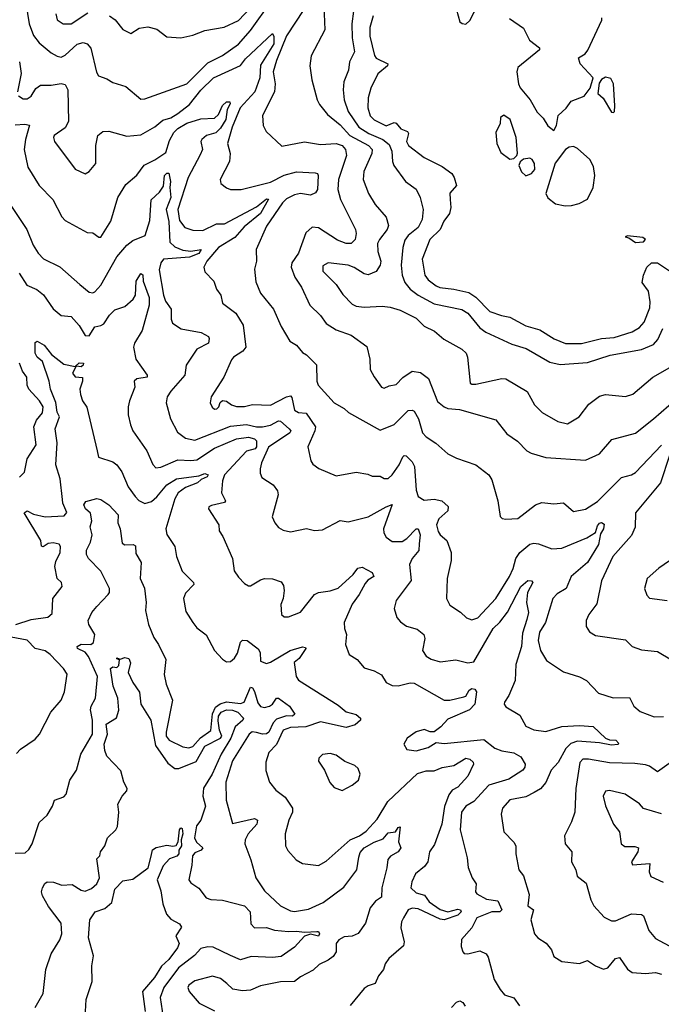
# Model space of a CAD drawing. Extents: x 1603745 to 1745082, y 385868 to 533966.
# Tile 335 of 646: x 1720187 to 1723405, y 424141 to 429076. Entities that reach past the tile are written whole.
import ezdxf

# ---------------------------------------------------------------- set-up
doc = ezdxf.new("R2010")
doc.units = 0

msp = doc.modelspace()

# ---------------------------------------------------------------- linework, layer by layer
at = {"layer": '0CON20XD'}
for points in [[(1720218.6, 429158.6), (1720234.6, 429055), (1720256.2, 428996.2), (1720285, 428959.6), (1720345, 428910), (1720375, 428892.5), (1720395, 428888.2), (1720415, 428897.5), (1720475, 428953.8), (1720505, 428961.8), (1720526, 428955), (1720545, 428933.8), (1720573, 428813), (1720582.5, 428795), (1720625, 428780), (1720655, 428760.6), (1720720.3, 428740.3), (1720795, 428677.5), (1720815, 428678.9), (1721025, 428754.5), (1721130.8, 428859.2), (1721205, 428896.1), (1721285, 428952.8), (1721345, 429021), (1721450.8, 429169.2)], [(1720369.4, 429105), (1720375.8, 429075), (1720404.7, 429054.7), (1720445.6, 429055), (1720529.8, 429110.2)], [(1720637.1, 429095), (1720665.6, 429075), (1720705, 429027.1), (1720745, 429007.5), (1720786.8, 429033.2), (1720830.5, 429040.5), (1720875, 429028.8), (1720925, 428989.2), (1720995, 428985.8), (1721055, 428998.1), (1721115, 429021.1), (1721211.9, 429038.1), (1721285, 429071.5), (1721345.4, 429134.6)], [(1721612.6, 429127.4), (1721525.3, 428995), (1721475, 428870.6), (1721459.1, 428815), (1721468.5, 428755), (1721465.4, 428715), (1721405.6, 428595), (1721408.1, 428545), (1721422.9, 428515), (1721501.5, 428441.5), (1721615, 428464.5), (1721695, 428449.6), (1721775, 428455.8), (1721804.5, 428445), (1721821.2, 428425), (1721825.8, 428395), (1721785.8, 428275), (1721782.4, 428225), (1721795.3, 428175), (1721870.8, 428025), (1721875.3, 428005), (1721869.6, 427975), (1721849.2, 427955), (1721825, 427954.7), (1721781.8, 427971.8), (1721685, 428032.3), (1721654.5, 428035.5), (1721622.8, 428007.2), (1721585, 427906), (1721552.7, 427857.3), (1721549.1, 427835), (1721567.5, 427785), (1721601.2, 427735), (1721642.2, 427645), (1721695, 427593.3), (1721725, 427553.3), (1721775, 427521.8), (1721848.8, 427495), (1721927.9, 427437.9), (1721942.5, 427375), (1721945, 427322.5), (1721965, 427286.2), (1722001.2, 427235), (1722015, 427228.8), (1722039.5, 427240.5), (1722075, 427246.9), (1722107.9, 427282.1), (1722155, 427314.4), (1722197.2, 427307.2), (1722237.8, 427277.8), (1722283.1, 427163.1), (1722315, 427135.6), (1722335, 427127.7), (1722392.8, 427122.8), (1722575, 427070.6), (1722630.2, 427000.2), (1722683.4, 426963.4), (1722730, 426915), (1722752.8, 426902.8), (1722825, 426882.2), (1723025, 426868.1), (1723095, 426899.4), (1723157.2, 426972.8), (1723275, 427003.6), (1723365, 427075.5), (1723480.9, 427175)], [(1721712.3, 429145), (1721717.1, 429025), (1721648.2, 428895), (1721641.5, 428845), (1721651.8, 428775), (1721678.5, 428675), (1721690.7, 428650.7), (1721731.3, 428601.3), (1721795, 428549.7), (1721843, 428495), (1721936.2, 428445), (1721955.3, 428425), (1721953.2, 428405), (1721912.2, 428315), (1721910.4, 428275), (1721935.6, 428205), (1721969.5, 428149.5), (1722025.4, 428085.4), (1722037.5, 428045), (1722030, 428025), (1721990.9, 427975), (1721982.1, 427955), (1721983.8, 427915), (1721997.7, 427865), (1721994.5, 427845), (1721975, 427813.1), (1721935, 427797.5), (1721915, 427801.5), (1721865, 427834.2), (1721835, 427845.2), (1721735, 427857.5), (1721707.2, 427842.8), (1721707.8, 427815), (1721775, 427749.1), (1721808.5, 427698.5), (1721855, 427650), (1721875, 427640.6), (1721915, 427634.5), (1722005, 427640), (1722045, 427634.4), (1722095, 427619.5), (1722175, 427580), (1722215, 427539.4), (1722266.7, 427515), (1722314.7, 427474.7), (1722405, 427424.2), (1722425.7, 427405), (1722432.9, 427385), (1722446.2, 427255), (1722455, 427249.2), (1722475, 427249.4), (1722605, 427278.1), (1722625, 427275.6), (1722731.8, 427211.8), (1722769.1, 427145), (1722807.5, 427107.5), (1722885, 427061.8), (1722935, 427051.2), (1722991.9, 427085), (1723041.5, 427148.5), (1723095, 427188.5), (1723125, 427197.9), (1723225, 427187.4), (1723261.5, 427198.5), (1723361.9, 427285), (1723447.7, 427332.3)], [(1721861.1, 429118.9), (1721853.2, 429055), (1721854.7, 428985), (1721866.9, 428915), (1721840.9, 428865), (1721836.4, 428823.6), (1721812.2, 428765), (1721808.6, 428725), (1721813.8, 428675), (1721834.8, 428615), (1721887.6, 428537.6), (1721937.5, 428505), (1722007.9, 428475), (1722040, 428450), (1722053, 428417), (1722056.2, 428365), (1722063.3, 428345), (1722122.2, 428265), (1722175, 428225.8), (1722195.5, 428185), (1722210.4, 428125), (1722204.7, 428075), (1722185.4, 428035), (1722135.7, 427994.3), (1722118.8, 427971.2), (1722109.2, 427935), (1722101, 427845), (1722105.5, 427795), (1722118.4, 427758.4), (1722144.6, 427725), (1722184.9, 427694.9), (1722265, 427652.3), (1722405, 427623.8), (1722435, 427604.6), (1722495, 427530.8), (1722525, 427509.1), (1722655, 427449.2), (1722727.8, 427427.8), (1722845, 427360), (1722898.2, 427348.2), (1723035, 427357.5), (1723148.8, 427395), (1723305, 427423.8), (1723365, 427447.5), (1723387.4, 427472.6), (1723411.8, 427528.2)], [(1722368.5, 429155), (1722394.6, 429065), (1722406.3, 429056.3), (1722425, 429054), (1722445, 429071.4), (1722487.7, 429155)], [(1721960.3, 429095), (1721943.1, 429036.9), (1721942.9, 428992.9), (1721966.6, 428896.6), (1721975, 428883.8), (1722032.9, 428855), (1722031.2, 428845), (1721983.8, 428805), (1721947.3, 428732.7), (1721934.7, 428684.7), (1721933.4, 428633.4), (1721945, 428594.2), (1721965, 428574.4), (1722025, 428544.5), (1722065, 428560), (1722075, 428558), (1722099.3, 428529.3), (1722132.5, 428515), (1722137.3, 428505), (1722127.8, 428465), (1722137.5, 428445), (1722214.8, 428384.8), (1722305, 428340), (1722354.7, 428304.7), (1722366.5, 428285), (1722377.5, 428245), (1722344.2, 428205.8), (1722346.7, 428175), (1722349.1, 428135), (1722342.6, 428105), (1722314, 428066), (1722296, 428024), (1722244.4, 427975), (1722205.8, 427875), (1722218.9, 427795), (1722235, 427772.2), (1722275, 427741.5), (1722293.4, 427733.4), (1722365, 427726.1), (1722439.2, 427709.2), (1722474.9, 427684.9), (1722545, 427614.3), (1722603, 427593), (1722645, 427584.8), (1722725, 427541.5), (1722795, 427521.7), (1722866.7, 427476.7), (1722925, 427453.3), (1723005, 427453.9), (1723105, 427477.4), (1723167.5, 427482.5), (1723257.8, 427512.2), (1723295, 427534.1), (1723319.3, 427559.3)], [(1722642.7, 429082.7), (1722713.4, 429033.4), (1722743.8, 428973.8), (1722793.8, 428935), (1722793.8, 428925), (1722684.5, 428835.5), (1722680, 428815), (1722688.1, 428755), (1722696.9, 428735), (1722747.5, 428675), (1722782.9, 428612.9), (1722813, 428583), (1722835, 428543.3), (1722865, 428520)], [(1722865, 428520), (1722878.8, 428545), (1722887.5, 428595), (1722927.9, 428632.1), (1722952.1, 428667.9), (1723017.2, 428692.8), (1723047.5, 428732.5), (1723062.9, 428785), (1722998, 428855), (1722990, 428885), (1723023.3, 428905), (1723037, 428923), (1723106.1, 429073.9), (1723105.8, 429085)], [(1720180.8, 428695), (1720205, 428678.6), (1720225, 428678.5), (1720245, 428691.9), (1720268.9, 428731.1), (1720291.9, 428748.1), (1720345, 428748), (1720395, 428755.9), (1720415, 428751.2), (1720429.4, 428725), (1720432.1, 428565), (1720415, 428534.4), (1720361.1, 428495), (1720356.7, 428485), (1720361.9, 428465), (1720465, 428326), (1720515, 428304), (1720536.2, 428315), (1720570, 428355), (1720569.5, 428445), (1720579.2, 428495), (1720604.5, 428515.5), (1720635, 428517.8), (1720725, 428491.5), (1720795, 428499.1), (1720865, 428538.5), (1720905, 428572.5), (1720945, 428584.8), (1720980, 428605), (1721038.9, 428651.1), (1721095, 428723.1), (1721159.6, 428785), (1721295, 428845.6), (1721319.8, 428880.2), (1721455, 429006), (1721462.5, 428992.5), (1721461.2, 428955), (1721395, 428847.2), (1721391.7, 428785), (1721365.7, 428715), (1721292.9, 428635), (1721253.5, 428536.5), (1721229.1, 428455), (1721242.9, 428405), (1721240, 428365), (1721192, 428275), (1721196.2, 428255), (1721225, 428232.5), (1721245, 428224.2), (1721297.5, 428225), (1721445, 428262), (1721514, 428296), (1721575, 428312.6), (1721668.8, 428308.8), (1721680, 428305), (1721684.5, 428295), (1721680.4, 428225), (1721671.3, 428208.7), (1721645, 428196.9), (1721595, 428204.1), (1721565, 428198.4), (1721525, 428178.8), (1721505, 428158.9), (1721425, 428041.4), (1721373.5, 427925), (1721375.5, 427865), (1721364.5, 427825), (1721372.3, 427762.3), (1721394.8, 427704.8), (1721460.6, 427625), (1721498.5, 427538.5), (1721541.4, 427465), (1721575.8, 427445), (1721605, 427407.5), (1721625.5, 427395.5), (1721675.4, 427345.4), (1721678.1, 427265), (1721684.4, 427245), (1721765, 427155.6), (1721815, 427128.1), (1721836.5, 427106.5), (1721995, 427019.4), (1722065, 427047.2), (1722135, 427116.9), (1722155, 427119.5), (1722164.7, 427114.7), (1722186.7, 427075), (1722207.9, 427005), (1722225, 426985.5), (1722273.7, 426953.7), (1722335, 426900), (1722377.9, 426877.9), (1722475, 426844.3), (1722539.2, 426795), (1722555, 426770), (1722584.5, 426664.5), (1722596.1, 426586.1), (1722606.1, 426576.1), (1722625, 426572), (1722685, 426576), (1722774.3, 426645), (1722805, 426656.7), (1722865, 426650), (1722915, 426654.5), (1722965, 426610.8), (1723025, 426622.3), (1723085, 426660.5), (1723205, 426781.2), (1723255, 426794.6), (1723275, 426806.5), (1723405, 426943.5)], [(1720186.7, 428865), (1720194.4, 428805.6), (1720175.7, 428715)], [(1723165, 428610), (1723170, 428615), (1723171.2, 428645), (1723165.4, 428755), (1723150.9, 428780.9), (1723125, 428788.5), (1723104.1, 428775.9), (1723092.5, 428757.5), (1723085.7, 428705.7), (1723112.8, 428682.8), (1723155, 428612.5), (1723165, 428610)], [(1720165, 428549.7), (1720212.8, 428552.8), (1720236.9, 428546.9), (1720216.2, 428475), (1720210.6, 428425), (1720227.6, 428337.6), (1720284.7, 428244.7), (1720353.1, 428175), (1720398.3, 428088.3), (1720415, 428070), (1720525, 428009.4), (1720555, 428007.1), (1720585, 427986), (1720595, 427986.2), (1720645, 428066), (1720679.5, 428185), (1720720.4, 428249.6), (1720775, 428296.2), (1720812.4, 428347.6), (1720865, 428373.8), (1720919.5, 428410.5), (1720939.4, 428470.6), (1720960.2, 428509.8), (1720980, 428530), (1721025, 428556.5), (1721095, 428578.5), (1721165, 428581.6), (1721185, 428601.5), (1721205, 428646.6), (1721225, 428664.7), (1721240.8, 428665), (1721242.8, 428655), (1721228.6, 428625), (1721220.5, 428575), (1721195, 428532), (1721171.2, 428508.8), (1721124.4, 428495), (1721100.8, 428475), (1721096.2, 428465), (1721104.5, 428425), (1721091.7, 428398.3), (1721032.4, 428285), (1720981.2, 428125), (1720988.8, 428068.8), (1721015, 428034.6), (1721055, 428021.3), (1721105, 428019.2), (1721175, 428053.5), (1721215, 428053.3), (1721375, 428138.3), (1721425, 428177.6), (1721435.7, 428175.7), (1721395.6, 428104.4), (1721313, 428037), (1721266.5, 427983.5), (1721184.4, 427935), (1721125.4, 427865), (1721110, 427835), (1721115, 427812), (1721161.4, 427765), (1721174.2, 427725), (1721195.4, 427695.4), (1721204.4, 427655), (1721271.5, 427605), (1721308.7, 427545), (1721321.1, 427435), (1721306.7, 427415), (1721260, 427385), (1721248.9, 427371.1), (1721211.5, 427285), (1721148.1, 427185), (1721143.3, 427155), (1721153.3, 427133.3), (1721165, 427124.5), (1721176, 427125), (1721186.7, 427135), (1721192.4, 427157.6), (1721205, 427168.1), (1721225, 427164.3), (1721250, 427145), (1721275, 427137.1), (1721315, 427137.2), (1721355, 427147.2), (1721445, 427143.3), (1721525, 427185.7), (1721545, 427190), (1721552.6, 427182.6), (1721565, 427118.2), (1721585, 427108), (1721623.4, 427103.4), (1721671.2, 427035), (1721668.1, 427015), (1721632.5, 426935), (1721647.5, 426865), (1721657.9, 426847.9), (1721686.6, 426826.6), (1721775, 426790.4), (1721875, 426808.5), (1721932.5, 426797.5), (1721955, 426787.5), (1721995, 426788.6), (1722015, 426777.1), (1722035, 426776.7), (1722055, 426794.5), (1722090.3, 426845), (1722109.4, 426885), (1722115, 426891.4), (1722125, 426890.8), (1722155, 426860.6), (1722167, 426837), (1722175, 426717.5), (1722185, 426685.8), (1722215, 426667.9), (1722265, 426673.1), (1722303.9, 426663.9), (1722336.7, 426636.7), (1722334.5, 426615), (1722288.8, 426575), (1722277.5, 426545), (1722285, 426510.8), (1722295, 426494.4), (1722329.4, 426465), (1722350.8, 426405), (1722350.8, 426365), (1722331.2, 426275), (1722326.7, 426175), (1722345, 426141.4), (1722396.9, 426106.9), (1722427.6, 426077.6), (1722455, 426068), (1722485, 426078.9), (1722575.4, 426175), (1722644.2, 426285), (1722662.5, 426325), (1722675.8, 426375), (1722696, 426405), (1722745, 426446.8), (1722765, 426452.3), (1722789.2, 426449.2), (1722855, 426423.8), (1722905, 426427.1), (1723031.6, 426478.4), (1723074.7, 426505.3), (1723085, 426540), (1723095, 426552.7), (1723105.5, 426555.5), (1723118, 426548), (1723114.5, 426525), (1723100.1, 426499.9), (1723089.8, 426445), (1723034.7, 426355), (1722952.4, 426285), (1722927.3, 426225), (1722882.2, 426197.8), (1722860.4, 426175), (1722823.8, 426055), (1722794.1, 426005.9), (1722787.4, 425965), (1722798.8, 425915), (1722828.9, 425865), (1722915, 425808.1), (1722995, 425782.2), (1723028.8, 425765), (1723090.3, 425700.3), (1723162.6, 425677.4), (1723245, 425678.6), (1723267.1, 425635), (1723298.3, 425608.3), (1723368.6, 425581.4), (1723415, 425584.3)], [(1722645, 428377.5), (1722665, 428380), (1722680, 428395), (1722683, 428407), (1722676.7, 428485), (1722646.1, 428576.1), (1722615, 428597.5), (1722597.5, 428585), (1722596.7, 428555), (1722575, 428510), (1722580, 428455), (1722600.5, 428410.5), (1722645, 428377.5)], [(1722923.3, 428143.3), (1722955, 428144.4), (1722992.2, 428155), (1723035, 428176.7), (1723062.7, 428235), (1723070.9, 428295), (1723065, 428340), (1723046.9, 428375), (1722985, 428430.6), (1722965, 428440.6), (1722942.5, 428437.5), (1722924.3, 428425.7), (1722872.4, 428357.6), (1722826.2, 428205), (1722835, 428182.7), (1722873.8, 428153.8), (1722923.3, 428143.3)], [(1722725, 428294), (1722754.1, 428305.9), (1722770, 428325), (1722768.8, 428355), (1722756.7, 428375), (1722745, 428381.2), (1722713.8, 428376.2), (1722697, 428363), (1722690, 428345), (1722703.9, 428313.9), (1722725, 428294)], [(1720129.8, 428165), (1720224.1, 428024.1), (1720255, 427946), (1720280.6, 427905), (1720306.9, 427876.9), (1720388, 427838), (1720488.8, 427748.8), (1720535, 427710.5), (1720555, 427706.9), (1720565, 427712.5), (1720595, 427745.4), (1720675, 427888.2), (1720725, 427946.7), (1720755, 427970), (1720816.3, 427993.7), (1720840.2, 428069.8), (1720846.8, 428173.2), (1720889.2, 428210.8), (1720908.9, 428241.1), (1720913.6, 428295), (1720925, 428307.1), (1720936.1, 428306.1), (1720944.2, 428265), (1720939.7, 428235), (1720945.9, 428185), (1720922.1, 428125), (1720935.6, 428064.4), (1720940.8, 427960.8), (1720965, 427937), (1721005, 427921), (1721045, 427916.3), (1721097.5, 427925), (1721085, 427904.8), (1721039.5, 427885), (1720907.9, 427875), (1720895, 427857.5), (1720887.1, 427822.9), (1720907.9, 427695), (1720917.8, 427665), (1720947.8, 427625), (1720947.8, 427575), (1720954.4, 427554.4), (1720996.4, 427526.4), (1721097.9, 427507.9), (1721135, 427488), (1721138.3, 427478.3), (1721134.3, 427455), (1721075, 427424), (1721022.2, 427345), (1721015.5, 427295), (1720944.5, 427215), (1720926.4, 427185), (1720922.5, 427155), (1720943.1, 427075), (1720978.3, 427008.3), (1721018.3, 426978.3), (1721065, 426968.8), (1721245, 427038.8), (1721325, 427047.4), (1721375, 427035.9), (1721405, 427036.2), (1721445.4, 427044.6), (1721485, 427064.7), (1721495, 427063.8), (1721538.9, 427025), (1721547.1, 427015), (1721542.3, 427005), (1721435, 426933.2), (1721399.3, 426855), (1721393.6, 426825), (1721393.5, 426803.5), (1721401.8, 426781.8), (1721458.6, 426745), (1721480, 426715), (1721483.2, 426695), (1721454.2, 426585), (1721466, 426555), (1721485, 426531.2), (1721507.9, 426517.9), (1721545, 426509.4), (1721625, 426526.7), (1721665, 426516), (1721705, 426519.2), (1721795, 426566), (1721835, 426560), (1721935, 426584), (1722025, 426635.3), (1722055.9, 426645.9), (1722012, 426525), (1722013.1, 426505), (1722025, 426482.2), (1722055, 426461.3), (1722105, 426461.1), (1722129.2, 426475), (1722175, 426524.4), (1722185, 426524.3), (1722196.1, 426495), (1722190.8, 426449.2), (1722188.2, 426415), (1722154.7, 426375), (1722142.4, 426345), (1722150.4, 426265), (1722075.5, 426165), (1722065.6, 426125), (1722079.3, 426079.3), (1722097.6, 426057.6), (1722126.5, 426036.5), (1722180.8, 426020.8), (1722214.3, 425995), (1722218.2, 425975), (1722206.9, 425915), (1722225.5, 425885.5), (1722250.4, 425870.4), (1722295, 425857.1), (1722375, 425868.5), (1722435, 425851.9), (1722465, 425857.1), (1722561.4, 426025), (1722595, 426056.8), (1722633.1, 426106.9), (1722700.4, 426235), (1722735, 426264.7), (1722754.5, 426264.5), (1722760, 426255), (1722733.5, 426205), (1722729.4, 426155), (1722739.2, 426105), (1722730, 426070), (1722709.3, 426000.7), (1722702.8, 425935), (1722675.3, 425845), (1722672.2, 425765), (1722640.3, 425689.7), (1722618.8, 425655), (1722616.7, 425645), (1722625, 425632.5), (1722695, 425590.8), (1722725.5, 425535.5), (1722765, 425516.5), (1722825, 425508.8), (1722905, 425533.9), (1722995, 425538.6), (1723063.4, 425533.4), (1723125, 425475.5), (1723145, 425467.1), (1723176.2, 425465), (1723191.2, 425448.8), (1723186.7, 425443.3), (1723155, 425440.4), (1723095, 425452.1), (1722985, 425459.6), (1722950.8, 425449.2), (1722926, 425424), (1722887.4, 425352.6), (1722852.2, 425315), (1722826.2, 425253.8), (1722798.3, 425221.7), (1722766.8, 425203.2), (1722725, 425181.1), (1722645, 425166.9), (1722608.5, 425125), (1722600.8, 425095), (1722615.7, 425005.7), (1722665, 424954.2), (1722675.6, 424935), (1722674.6, 424895), (1722690.6, 424815), (1722713.1, 424785), (1722741.2, 424691.2), (1722735.7, 424635.7), (1722764, 424615), (1722750, 424565), (1722769.2, 424495), (1722786, 424475), (1722827.5, 424447.5), (1722854, 424415), (1722865, 424381.2), (1722905, 424355.7), (1722995, 424346.4), (1723035, 424361.5), (1723073.8, 424333.8), (1723115, 424317.5), (1723136.2, 424323.8), (1723175, 424371.1), (1723195, 424376.4), (1723235, 424316.9), (1723259.2, 424300.8), (1723325, 424295.9), (1723375, 424301.2), (1723405, 424291.8)], [(1723275, 427960), (1723315, 427962.9), (1723325.7, 427975), (1723312.5, 427985), (1723235, 427992.5), (1723223, 427987), (1723242, 427982), (1723275, 427960)], [(1723319.3, 427559.3), (1723347.4, 427632.6), (1723348.1, 427661.9), (1723339.6, 427715), (1723308.4, 427758.4), (1723315.7, 427795), (1723332.7, 427835), (1723355, 427858.2), (1723385, 427858), (1723475, 427797.9)], [(1720184.9, 427804.9), (1720223.3, 427745), (1720273.3, 427723.3), (1720306.3, 427696.3), (1720355, 427627.3), (1720395, 427594), (1720445, 427588.8), (1720485, 427543.8), (1720515, 427493.1), (1720535, 427491.2), (1720565, 427537.1), (1720595, 427544)], [(1720595, 427544), (1720609, 427551), (1720637.9, 427595), (1720665, 427622.5), (1720715, 427638.5), (1720756.2, 427675), (1720768.9, 427695), (1720771.8, 427765), (1720795, 427803.3), (1720805, 427796.7), (1720807.3, 427765), (1720836.1, 427683.9), (1720837.5, 427645), (1720801, 427519), (1720763.6, 427455), (1720758.5, 427435), (1720770.4, 427375), (1720826, 427295), (1720826.7, 427285), (1720774, 427276), (1720762, 427265), (1720765.6, 427235), (1720737.3, 427165), (1720732.1, 427135), (1720732.1, 427095), (1720743.9, 427045), (1720755.3, 427015.3), (1720825, 426915.7), (1720855, 426846.7), (1720870.3, 426830.3), (1720895, 426833.3), (1720980.1, 426869.9), (1721045, 426866.1), (1721075, 426870.7), (1721165, 426929.2), (1721275.1, 426974.9), (1721335, 426983.1), (1721365, 426975.6), (1721375.2, 426965.2), (1721375, 426935.8), (1721367.5, 426925), (1721325, 426913.5), (1721215.2, 426795), (1721204.8, 426765), (1721199.4, 426705), (1721219.2, 426665), (1721214.4, 426655.6), (1721148.5, 426641.5), (1721136.2, 426635), (1721134, 426625), (1721185.6, 426545), (1721187.8, 426515), (1721206.2, 426486.2), (1721254.4, 426375), (1721263.4, 426313.4), (1721285, 426282.5), (1721315, 426250), (1721335, 426238.8), (1721345, 426238.8), (1721395, 426269.5), (1721415, 426275.5), (1721455, 426273.6), (1721497.9, 426257.9), (1721509.7, 426239.7), (1721514.4, 426215), (1721508.6, 426175), (1721496.9, 426145), (1721500, 426095), (1721513, 426083), (1721535, 426083.1), (1721595, 426106.7), (1721665.2, 426194.8), (1721685, 426205.3), (1721745, 426213.2), (1721785, 426227.4), (1721858.9, 426295), (1721882.4, 426327.6), (1721905, 426331.5), (1721954.2, 426305), (1721963.1, 426285), (1721933, 426267), (1721919.3, 426250.7), (1721890, 426195), (1721853.9, 426146.1), (1721814.4, 426055), (1721815.6, 426025), (1721825.6, 425995), (1721820.8, 425945), (1721839.2, 425895), (1721880.2, 425870.2), (1721915, 425827.5), (1721965, 425811.9), (1722002.3, 425792.3), (1722024.5, 425754.5), (1722055, 425738.9), (1722085, 425737.9), (1722145, 425752), (1722165, 425750), (1722315.9, 425665.9), (1722345, 425666.4), (1722415, 425682.7), (1722425, 425685.5), (1722441.2, 425715), (1722455, 425724.1), (1722470.2, 425720.2), (1722477.3, 425707.3), (1722470.4, 425645), (1722442.2, 425617.8), (1722335, 425570.4), (1722298.7, 425531.3), (1722265, 425506.9), (1722245, 425506.8), (1722215, 425518.2), (1722175, 425506.3), (1722129.5, 425475), (1722114.2, 425445), (1722129.2, 425419.2), (1722175, 425410.9), (1722235, 425428.8), (1722275, 425453.3), (1722315, 425448), (1722515, 425468), (1722569.2, 425425), (1722605, 425411.8), (1722665, 425402.2), (1722700.8, 425380.8), (1722722.8, 425345), (1722720.8, 425329.2), (1722709.6, 425315), (1722640.8, 425269.2), (1722540.1, 425239.9), (1722465, 425158.2), (1722423.8, 425135), (1722403.3, 425105), (1722395.3, 425015), (1722430.4, 424875), (1722436.4, 424826.4), (1722456.2, 424775), (1722476.2, 424745), (1722472.9, 424705), (1722479.2, 424695), (1722527.6, 424667.6), (1722585, 424660.2), (1722605.7, 424615), (1722595, 424604.6), (1722554.4, 424605), (1722480, 424575), (1722453.8, 424525), (1722403.3, 424466.7), (1722401.9, 424431.9), (1722408.8, 424405), (1722416.1, 424396.1), (1722434, 424394), (1722495, 424409.2), (1722526.2, 424395), (1722537.2, 424377.2), (1722565.7, 424265.7), (1722596, 424215), (1722619.1, 424189.1), (1722665, 424173.8), (1722693, 424133)], [(1720168.1, 426045), (1720245, 426069.3), (1720328.9, 426081.1), (1720349.7, 426100.3), (1720354.2, 426175.8), (1720400, 426235), (1720396.7, 426255), (1720375.4, 426275.4), (1720363.6, 426335), (1720368.8, 426361.2), (1720391.2, 426405), (1720392.9, 426435), (1720385, 426446.9), (1720355, 426453.8), (1720330, 426450), (1720305, 426434.3), (1720297, 426437), (1720292.7, 426465), (1720209.2, 426605), (1720225, 426614.3), (1720257.1, 426597.1), (1720315, 426584.2), (1720411.1, 426588.9), (1720423.2, 426606.8), (1720403.4, 426653.4), (1720401.9, 426671.9), (1720390.8, 426775), (1720368.4, 426845), (1720375.4, 426955), (1720366, 427025), (1720386.9, 427085), (1720375, 427109.4), (1720368, 427158), (1720341.6, 427225), (1720334.7, 427265), (1720302.2, 427362.2), (1720274.8, 427384.8), (1720265.9, 427405), (1720265, 427458), (1720275, 427465.5), (1720310, 427445), (1720347.8, 427397.8), (1720409.1, 427349.1), (1720465, 427337.5), (1720485, 427355.4), (1720506.7, 427355), (1720506, 427345), (1720495, 427336), (1720470, 427340), (1720452.3, 427305), (1720465, 427286.4), (1720502.5, 427282.5), (1720502.5, 427265), (1720488.8, 427225), (1720492.1, 427197.9), (1720502.3, 427165), (1720524.2, 427134.2), (1720575.6, 426915.6), (1720582.7, 426882.7), (1720655, 426859.4), (1720675, 426845.8), (1720699.5, 426809.5), (1720731.9, 426735), (1720765.7, 426685.7), (1720785, 426665.9), (1720815, 426652), (1720848.6, 426661.4), (1720875.9, 426685), (1720924.7, 426745), (1720973.6, 426775), (1721085, 426790), (1721115, 426801.1), (1721133.1, 426795), (1721128.2, 426785), (1721098.1, 426771.9), (1721079.4, 426755), (1721019, 426731), (1720982.2, 426705), (1720966.2, 426673.8), (1720920.9, 426525), (1720925.4, 426495.4), (1720965.6, 426435), (1720972.9, 426385), (1721001.7, 426311.7), (1721058.6, 426255), (1721060.6, 426245), (1721018.6, 426201.4), (1721008.5, 426175), (1721020.7, 426110.7), (1721055, 426054.3), (1721075, 426028.1), (1721123.1, 425993.1), (1721164.3, 425915), (1721205, 425871.2), (1721225, 425858), (1721245, 425858.8), (1721265, 425876), (1721279.3, 425900.7), (1721293.8, 425956.2), (1721305, 425966.7), (1721327.5, 425965), (1721382.9, 425922.9), (1721393.6, 425905), (1721395, 425861.2), (1721425, 425849.4), (1721445, 425855.6), (1721544.2, 425915), (1721605, 425932.9), (1721620, 425930), (1721622, 425925), (1721588.9, 425875), (1721563.6, 425855), (1721574.5, 425785), (1721585, 425765.8), (1721785, 425640), (1721825, 425607.5), (1721874.3, 425594.3), (1721896.2, 425575), (1721896.2, 425565), (1721868.8, 425541.2), (1721825, 425528.1), (1721695, 425557.3), (1721622.4, 425532.4), (1721545, 425529.3), (1721508.7, 425515), (1721475, 425443.1), (1721436.2, 425403.8), (1721421.5, 425355), (1721422.4, 425312.4), (1721440.6, 425255), (1721472.5, 425215), (1721519.1, 425179.1), (1721555.4, 425125), (1721554.6, 425105), (1721536.8, 425065), (1721519.4, 424995), (1721520, 424935), (1721532.4, 424912.4), (1721574.2, 424865), (1721605, 424846.9), (1721685, 424837.5), (1721725, 424858.9), (1721843.8, 424966.2), (1721890.9, 424985), (1721925, 425009.7), (1721980.7, 425069.3), (1722032.6, 425157.4), (1722182.6, 425297.4), (1722225, 425311.3), (1722265, 425311.6), (1722305, 425328.3), (1722365, 425337.8), (1722425, 425374.2), (1722445, 425369.7), (1722461.5, 425355), (1722463.6, 425345), (1722433.8, 425285), (1722385, 425230), (1722355.9, 425214.1), (1722338.6, 425191.4), (1722317.8, 425132.2), (1722304.1, 425045), (1722267.7, 424942.3), (1722242.2, 424905), (1722233.5, 424855), (1722218, 424832), (1722172.2, 424795), (1722153.8, 424755), (1722149.4, 424725), (1722175, 424699.7), (1722217.9, 424687.9), (1722240.4, 424655), (1722295, 424616.7), (1722335, 424604.8), (1722385, 424618.4), (1722397.8, 424615), (1722400.6, 424605), (1722385, 424587.4), (1722315, 424564.2), (1722295, 424568.5), (1722185, 424620.3), (1722155, 424623.5), (1722134.5, 424615), (1722111.1, 424575), (1722101.9, 424555), (1722098.6, 424525), (1722115.5, 424455), (1722112.2, 424435), (1722038.3, 424371.7), (1722019.2, 424345), (1722012, 424315), (1721986.3, 424283.7), (1721969.2, 424245), (1721935, 424234.3), (1721915, 424220), (1721843.8, 424136.2)], [(1720186.5, 426783.5), (1720211.9, 426808.1), (1720225.3, 426874.7), (1720269.4, 426945), (1720258.4, 427035), (1720271.3, 427068.7), (1720301.5, 427105), (1720305.4, 427135), (1720287.5, 427165), (1720232.6, 427225), (1720225.2, 427245), (1720223.8, 427285), (1720202, 427315), (1720186.2, 427355)], [(1723445, 426891.1), (1723401.1, 426755), (1723275, 426604.5), (1723273, 426533), (1723255, 426491.4), (1723162.1, 426385), (1723105, 426264), (1723080.8, 426149.2), (1723041.4, 426095), (1723027.5, 426065), (1723027.5, 426035), (1723045, 426008), (1723075, 425990), (1723225, 425967.5), (1723258, 425935), (1723305, 425918.5), (1723385, 425909.1), (1723455, 425867.1)], [(1720165, 424899.6), (1720215, 424900.6), (1720232.8, 424917.2), (1720250.6, 424945), (1720285, 425052), (1720325, 425090), (1720352, 425135), (1720361.2, 425165), (1720408.5, 425181.5), (1720420, 425195), (1720438.6, 425265), (1720472.5, 425315), (1720493.3, 425395), (1720551.8, 425495), (1720553.2, 425565), (1720542.6, 425617.4), (1720545.8, 425635), (1720568.2, 425675), (1720577.1, 425785), (1720532.9, 425885), (1720515, 425905.8), (1720476.5, 425925), (1720476.2, 425935), (1720495, 425946.3), (1720545, 425944.8), (1720557.8, 425955), (1720563.8, 425995), (1720534, 426044), (1720530.3, 426065), (1720549.8, 426105), (1720574.4, 426135.6), (1720631.3, 426195), (1720637.8, 426205), (1720638.1, 426225), (1720595, 426312.7), (1720532.9, 426375), (1720522.3, 426395), (1720522.1, 426417.9), (1720541.9, 426458.1), (1720550.9, 426495), (1720540.3, 426535), (1720550, 426565), (1720542.6, 426602.6), (1720517.5, 426625), (1720509.2, 426645), (1720518.8, 426661.2), (1720575, 426675.6), (1720595, 426671.1), (1720635, 426644.4), (1720680.6, 426595), (1720679.5, 426555), (1720690.7, 426525), (1720702, 426452), (1720713.9, 426443.9), (1720756.3, 426446.3), (1720768.4, 426438.4), (1720770.5, 426400.5), (1720796.5, 426355), (1720791.7, 426275), (1720813.7, 426226.3), (1720822.1, 426155), (1720817.5, 426115), (1720832.7, 426045), (1720859.3, 425979.3), (1720884.2, 425944.2), (1720920.5, 425869.5)], [(1723445.4, 426364.6), (1723392.1, 426327.9), (1723334, 426275), (1723320.8, 426225), (1723331.9, 426191.9), (1723346, 426176), (1723434.2, 426165.8)], [(1720171.7, 425398.3), (1720190.7, 425419.3), (1720265, 425470), (1720286.9, 425495), (1720344.4, 425605), (1720394.7, 425665.3), (1720412.6, 425707.4), (1720425.3, 425795.3), (1720407.9, 425825), (1720341.1, 425895), (1720315, 425912.9), (1720265, 425924.4), (1720225, 425966.8), (1720145, 425981.8)], [(1720265.8, 424125), (1720305.6, 424195), (1720319.2, 424315), (1720346, 424395), (1720389.2, 424465), (1720398.1, 424495), (1720395, 424548), (1720331.7, 424631.7), (1720301.5, 424685), (1720297.5, 424705), (1720301.5, 424725), (1720313.2, 424746.8), (1720325, 424755.4), (1720357.3, 424752.7), (1720399.2, 424739.2), (1720451.3, 424741.3), (1720495, 424713.4), (1720515, 424708.2), (1720548.1, 424721.9), (1720574.2, 424745), (1720587.8, 424775), (1720575, 424870), (1720590, 424885), (1720592.5, 424905), (1720613.8, 424935), (1720628, 424975), (1720669.2, 425015), (1720678, 425032), (1720684.4, 425105), (1720680, 425145), (1720700.8, 425185), (1720725, 425211.2), (1720726.3, 425223.7), (1720710.4, 425255), (1720695, 425311.4), (1720624.7, 425384.7), (1720614, 425414), (1720611.1, 425445), (1720627.3, 425495), (1720621.8, 425545), (1720672.2, 425577.8), (1720685.2, 425614.8), (1720679.6, 425675), (1720655.6, 425735), (1720643.1, 425825), (1720655, 425833.5), (1720675, 425830), (1720685, 425838.8), (1720688.3, 425868.3), (1720675, 425872.5), (1720675, 425877.5), (1720691.7, 425871.7), (1720715, 425880), (1720735, 425874.3), (1720742.6, 425852.6), (1720731.8, 425805), (1720755, 425753.5), (1720788.8, 425705), (1720794.6, 425645), (1720844.7, 425565), (1720867.8, 425437.8), (1720930, 425350), (1720965, 425322.9), (1720986.1, 425323.9), (1721072, 425358), (1721115.6, 425435), (1721194.4, 425475), (1721200.2, 425485), (1721188.5, 425515), (1721182.5, 425562.5), (1721185, 425585.4), (1721197.8, 425605), (1721225, 425617.3), (1721255, 425615.9), (1721280.9, 425605), (1721309.6, 425575), (1721306.9, 425565), (1721267.8, 425532.2), (1721246.5, 425475), (1721197, 425395), (1721153, 425295), (1721109.7, 425225), (1721105.7, 425185), (1721118.9, 425135), (1721096.4, 425063.6), (1721074.6, 425035), (1721063.5, 424975), (1721073.3, 424953.3), (1721105.6, 424925), (1721096.9, 424913.1), (1721065, 424900.4), (1721053.2, 424885), (1721051.1, 424838.9), (1721035.9, 424765.9), (1721045, 424750), (1721085, 424724), (1721122.9, 424675), (1721146.2, 424666.2), (1721205, 424663.1), (1721315, 424634.6), (1721343.2, 424605), (1721346.4, 424545), (1721365, 424524), (1721425, 424526.8), (1721465, 424513.2), (1721535, 424506.3), (1721575, 424508.4), (1721615, 424502.2), (1721676.9, 424506.9), (1721685.6, 424505.6), (1721690.6, 424495), (1721685, 424482.9), (1721645, 424492.5), (1721615, 424482.9), (1721565, 424428.4), (1721498.3, 424381.7), (1721455, 424375.9), (1721348.8, 424381.2), (1721295, 424364.6), (1721245, 424385.3), (1721157.8, 424427.8), (1721130.3, 424429.7), (1721095, 424421.5), (1721063.3, 424386.7), (1720983.8, 424325), (1720910.3, 424225), (1720891.8, 424175), (1720907.7, 424075)], [(1720920.5, 425869.5), (1720912.1, 425795), (1720921.2, 425745), (1720953.1, 425665), (1720921.6, 425505), (1720922.4, 425485), (1720936.9, 425465), (1721005, 425431.1), (1721035, 425427.5), (1721055, 425434.1), (1721093.8, 425476.2), (1721146.4, 425513.6), (1721153.6, 425596.4), (1721169.9, 425630.1), (1721192.6, 425647.4), (1721225, 425657.6), (1721295, 425649.5), (1721313.8, 425655), (1721345, 425731.1), (1721355, 425726.7), (1721365, 425708.9), (1721381.8, 425651.8), (1721395, 425634.1), (1721415, 425629), (1721440.5, 425635), (1721454.8, 425645.2), (1721474.8, 425675.2), (1721485, 425675.8), (1721540, 425635), (1721567.3, 425595), (1721555.4, 425584.6), (1721525, 425587.3), (1721475, 425569.8), (1721458.2, 425551.8), (1721436.4, 425505), (1721425, 425496.4), (1721405, 425495.3), (1721375, 425504), (1721353.6, 425506.4), (1721338.2, 425495), (1721255, 425361.1), (1721221.5, 425255), (1721223.1, 425165), (1721255, 425048), (1721365, 425072.8), (1721379.6, 425065), (1721376.7, 425045), (1721332.7, 424995), (1721318.5, 424965), (1721316.9, 424945), (1721346.9, 424865), (1721371.5, 424775), (1721415, 424710), (1721494.6, 424634.6), (1721545, 424609.6), (1721565, 424606.2), (1721635, 424618.7), (1721708.3, 424651.7), (1721812.2, 424727.8), (1721877.8, 424815), (1721888.1, 424878.1), (1721895, 424902.2), (1721915, 424924.8), (1721965, 424954.7), (1722009.2, 424970.8), (1722035, 425001.2), (1722072.5, 425005), (1722085, 425026.7), (1722095, 425030), (1722087.5, 424955), (1722098.2, 424925), (1722085.4, 424905), (1722046.8, 424883.2), (1722032.8, 424867.2), (1722028.4, 424825), (1722004, 424725), (1722002.2, 424677.8), (1721971.3, 424658.7), (1721944.3, 424625), (1721921.2, 424548.8), (1721885, 424496.5), (1721855, 424483.2), (1721815, 424479.1), (1721788.5, 424465), (1721775, 424446), (1721773.9, 424405), (1721759.2, 424380.8), (1721735, 424361.8), (1721688.3, 424341.7), (1721658.3, 424311.7), (1721595, 424278.9), (1721564.7, 424255.3), (1721495, 424254.6), (1721395, 424234.5), (1721345, 424211.9), (1721305, 424208.5), (1721257, 424217), (1721226.2, 424246.2), (1721195, 424270), (1721155, 424282.5), (1721065, 424259.6), (1721035, 424236.5), (1721030.8, 424225), (1721036.9, 424205), (1721086.6, 424146.6), (1721165, 424108)], [(1721805, 425213.3), (1721855, 425240), (1721886.7, 425265), (1721894.4, 425295), (1721885, 425323.3), (1721868.5, 425338.5), (1721817.5, 425357.5), (1721775, 425390), (1721745, 425397.5), (1721705, 425393.8), (1721686.7, 425375), (1721685, 425360), (1721716, 425315), (1721742.6, 425252.6), (1721765, 425228), (1721805, 425213.3)], [(1723495, 425385.7), (1723385, 425305.8), (1723345, 425334.1), (1723325, 425340.7), (1723271.5, 425348.5), (1723145, 425352), (1723040, 425370), (1723010.8, 425369.2), (1722996.9, 425353.1), (1722976.7, 425223.3), (1722971.8, 425105), (1722954.7, 425055.3), (1722918.9, 424985), (1722922.5, 424945), (1722955.6, 424905), (1722954.3, 424855), (1722975.8, 424815), (1722983.2, 424783.2), (1723028, 424748), (1723050.8, 424665), (1723065.6, 424635), (1723117.4, 424577.4), (1723155, 424560.5), (1723175, 424559.5), (1723255, 424594.7), (1723305, 424592.2), (1723314.5, 424584.5), (1723341.5, 424511.5), (1723375, 424470.6), (1723465, 424423.1)], [(1723405, 425095.7), (1723315, 425122.5), (1723295, 425145.8), (1723223.3, 425195), (1723145, 425212.5), (1723125, 425209.5), (1723113.3, 425185), (1723125, 425136.2), (1723164.3, 425045), (1723195.6, 425005), (1723202.5, 424945), (1723222.1, 424932.1), (1723272.2, 424932.2), (1723290, 424925), (1723287.1, 424905), (1723255.6, 424855), (1723260.2, 424840.2), (1723347.8, 424847.8), (1723344.5, 424804.5), (1723352.1, 424782.1), (1723413.5, 424753.5)], [(1720515.6, 424075), (1720521.3, 424165), (1720550.2, 424255), (1720549.2, 424335), (1720558, 424385), (1720532.2, 424475), (1720540, 424565), (1720565.6, 424605), (1720615, 424620.9), (1720648.9, 424651.1), (1720665, 424718.6), (1720705, 424760.8), (1720755, 424768.5), (1720831.4, 424825), (1720846, 424884), (1720853.8, 424915), (1720872.4, 424927.6), (1720925, 424938.6), (1720955.9, 424934.1), (1720972, 424938), (1720982, 424955), (1720988.6, 425015), (1720995, 425025.7), (1721001.7, 425021.7), (1721005.8, 424995), (1720997.8, 424965), (1720998.9, 424935), (1720986, 424914), (1720984.7, 424895), (1720975, 424884.1), (1720938.8, 424871.2), (1720907.2, 424835), (1720877.1, 424765), (1720895, 424710), (1720904.6, 424645), (1720923.3, 424593.3), (1720945, 424567.5), (1720988, 424545), (1720998.3, 424528.3), (1720970, 424485), (1720986.4, 424446.4), (1720978.5, 424425), (1720935, 424366.4), (1720898.2, 424331.8), (1720863, 424275), (1720803.7, 424205), (1720816.4, 424105)], [(1722352.2, 424125), (1722377.4, 424152.6), (1722395, 424159.2), (1722410.1, 424150.1), (1722421.3, 424131.3)]]:
    msp.add_lwpolyline(points, dxfattribs=at)

doc.saveas('drawing.dxf')
